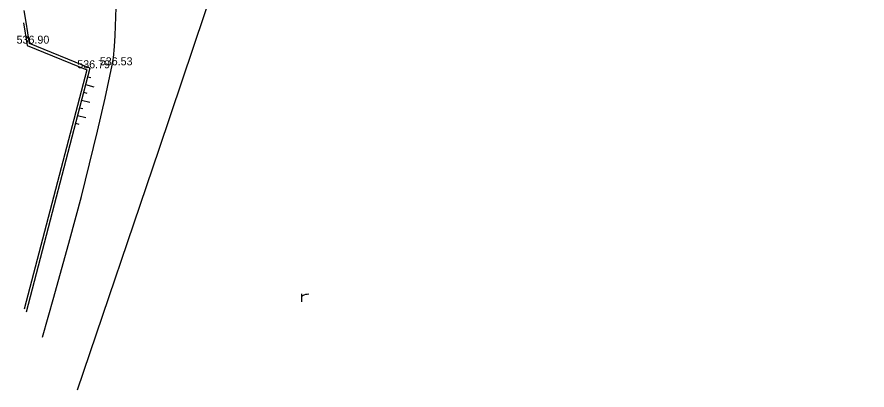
# Model space of a CAD drawing. Extents: x -669393 to -668650, y -1126925 to -1126294.
# Drawn here: x -669246.2 to -669166.6, y -1126760.5 to -1126725.5 of the extents above; entities that cross this region are included whole.
import ezdxf

# ---------------------------------------------------------------- set-up
doc = ezdxf.new("R2010")
doc.units = 0
for name, color, linetype in [('G_Bod_tecka', 7, 'Continuous'), ('G_Bod_vyska', 7, 'Continuous'), ('G_Ploty', 7, 'Continuous'), ('G_Ploty_vstupy', 7, 'Continuous'), ('G_Vyskove_srafy', 7, 'Continuous'), ('G_Z_SPOJE_podz_geodeticky', 7, 'Continuous'), ('G_Z_SPOJE_podz_kotovane', 7, 'Continuous'), ('G_Z_SPOJE_podz_priblizne', 7, 'Continuous'), ('G_Zelen-rozhrani', 7, 'Continuous'), ('G_Zelen-Znacky', 7, 'Continuous')]:
    doc.layers.add(name, color=color, linetype=linetype)

msp = doc.modelspace()

# ---------------------------------------------------------------- linework, layer by layer
at = {"layer": 'G_Bod_tecka'}
for p, q in [((-669245.08, -1126727.99), (-669245.08, -1126727.99)), ((-669237.31, -1126730.02), (-669237.31, -1126730.02)), ((-669239.41, -1126730.3), (-669239.41, -1126730.3))]:
    msp.add_line(p, q, dxfattribs=at)
at = {"layer": 'G_Ploty'}
for p, q in [((-669245.64, -1126726.02), (-669245.3, -1126728.16)), ((-669245.08, -1126727.99), (-669245.39, -1126725.98)), ((-669245.3, -1126728.16), (-669239.71, -1126730.44)), ((-669239.41, -1126730.3), (-669245.08, -1126727.99)), ((-669239.71, -1126730.44), (-669245.575, -1126752.928)), ((-669239.41, -1126730.3), (-669245.389, -1126753.21))]:
    msp.add_line(p, q, dxfattribs=at)
at = {"layer": 'G_Ploty_vstupy'}
msp.add_line((-669245.39, -1126725.98), (-669245.56, -1126724.89), dxfattribs=at)
at = {"layer": 'G_Vyskove_srafy'}
for p, q in [((-669239.62, -1126731.1), (-669239.32, -1126731.18)), ((-669240, -1126732.55), (-669239.69, -1126732.63)), ((-669239.81, -1126731.83), (-669239.04, -1126732.03)), ((-669240.19, -1126733.28), (-669239.42, -1126733.48)), ((-669240.38, -1126734), (-669240.07, -1126734.08)), ((-669240.57, -1126734.73), (-669239.8, -1126734.93)), ((-669240.76, -1126735.46), (-669240.45, -1126735.54))]:
    msp.add_line(p, q, dxfattribs=at)
at = {"layer": 'G_Z_SPOJE_podz_geodeticky'}
msp.add_lwpolyline([(-669166.56, -1126596.91), (-669168.32, -1126599.08), (-669184.14, -1126616.42), (-669190.72, -1126624.73), (-669209.47, -1126670.09), (-669222.19, -1126705.92), (-669232.96, -1126737.93), (-669240.595, -1126760.508)], dxfattribs=at)
at = {"layer": 'G_Z_SPOJE_podz_kotovane'}
msp.add_lwpolyline([(-669166.56, -1126596.91), (-669168.32, -1126599.08), (-669184.14, -1126616.42), (-669190.72, -1126624.73), (-669209.47, -1126670.09), (-669222.19, -1126705.92), (-669232.96, -1126737.93), (-669240.595, -1126760.508)], dxfattribs=at)
at = {"layer": 'G_Z_SPOJE_podz_priblizne'}
msp.add_lwpolyline([(-669166.56, -1126596.91), (-669168.32, -1126599.08), (-669184.14, -1126616.42), (-669190.72, -1126624.73), (-669209.47, -1126670.09), (-669222.19, -1126705.92), (-669232.96, -1126737.93), (-669240.595, -1126760.508)], dxfattribs=at)
at = {"layer": 'G_Zelen-rozhrani'}
msp.add_lwpolyline([(-669243.848, -1126755.556), (-669242.78, -1126751.78), (-669241.29, -1126746.39), (-669240.2, -1126742.33), (-669238.68, -1126736.2), (-669237.97, -1126733.12), (-669237.31, -1126730.02), (-669237.19, -1126729.32), (-669237.1, -1126728.26), (-669237.04, -1126727.21), (-669236.93, -1126724.59)], dxfattribs=at)
at = {"layer": 'G_Zelen-Znacky'}
msp.add_line((-669219.54, -1126752.221), (-669219.54, -1126751.489), dxfattribs=at)
msp.add_lwpolyline([(-669219.54, -1126751.725), (-669219.438, -1126751.63), (-669219.335, -1126751.567), (-669219.178, -1126751.52), (-669219.028, -1126751.497), (-669218.871, -1126751.489)], dxfattribs=at)

# ---------------------------------------------------------------- texts
at = {"layer": 'G_Bod_vyska'}
for s, p in [('536.90', (-669246.281, -1126727.99)), ('536.53', (-669238.478, -1126730.02)), ('536.79', (-669240.59, -1126730.3))]:
    msp.add_text(s, height=0.75, dxfattribs=at).set_placement(p)

doc.saveas('drawing.dxf')
